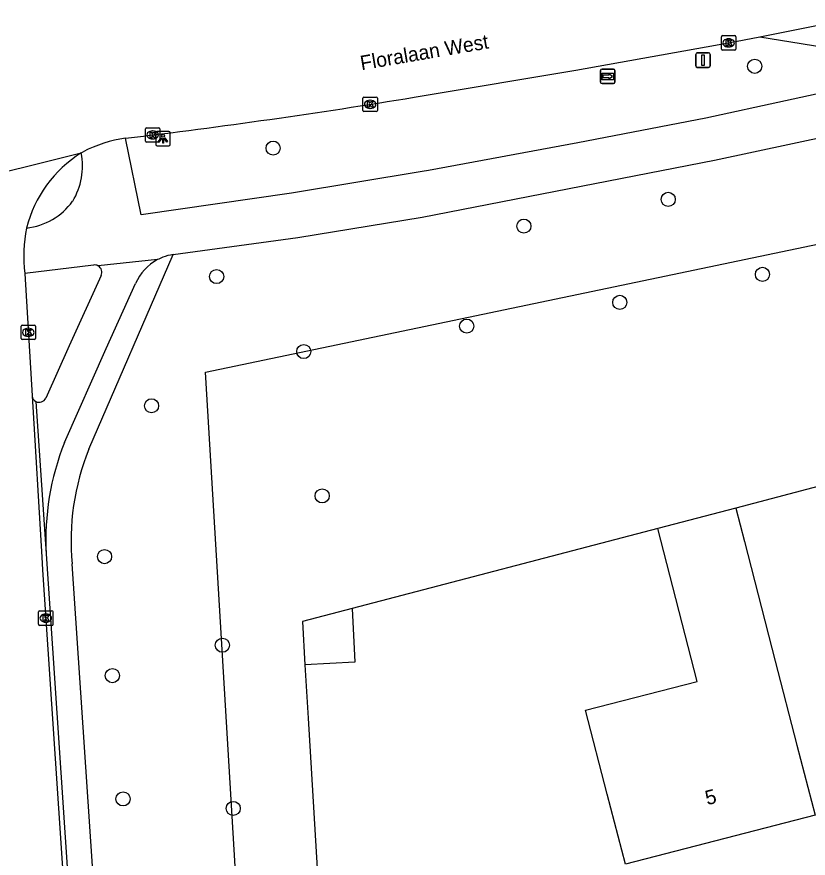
# Model space of a CAD drawing. Extents: x 162157 to 163165, y 378998 to 380775.
# Drawn here: x 162471.9 to 162526.7, y 380689.7 to 380747.9 of the extents above; entities that cross this region are included whole.
import ezdxf

# ---------------------------------------------------------------- set-up
doc = ezdxf.new("R2010")
doc.units = 0
for name, color, linetype in [('IMGEO_Boom', 7, 'Continuous'), ('IMGEO_Fietspad_open', 7, 'Continuous'), ('IMGEO_Gemengd_bos', 7, 'Continuous'), ('IMGEO_Kolk', 7, 'Continuous'), ('IMGEO_Lichtpunt', 7, 'Continuous'), ('IMGEO_Openbare_ruimte_label', 7, 'Continuous'), ('IMGEO_Pand', 7, 'Continuous'), ('IMGEO_Pand_nummerreeks', 7, 'Continuous'), ('IMGEO_Rijbaan_lokaal_gesloten', 7, 'Continuous'), ('IMGEO_Rijbaan_lokaal_open', 7, 'Continuous'), ('IMGEO_Verkeersbordpaal', 7, 'Continuous'), ('IMGEO_Voetpad_open', 7, 'Continuous'), ('IMGEO_Wegwijzer', 7, 'Continuous')]:
    doc.layers.add(name, color=color, linetype=linetype)

msp = doc.modelspace()

# ---------------------------------------------------------------- linework, layer by layer
at = {"layer": 'IMGEO_Boom'}
for centre in [(162523.033, 380744.506), (162489.679, 380738.843), (162517.041, 380735.294), (162507.047, 380733.444), (162485.765, 380729.949), (162523.569, 380730.103), (162513.689, 380728.164), (162503.086, 380726.518), (162491.798, 380724.759), (162481.255, 380721.005), (162493.074, 380714.765), (162477.999, 380710.562), (162486.162, 380704.429), (162478.542, 380702.321), (162479.282, 380693.786), (162486.913, 380693.13)]:
    msp.add_circle(centre, 0.489, dxfattribs=at)
at = {"layer": 'IMGEO_Fietspad_open'}
for points in [[(162482.758, 380731.471), (162491.395, 380732.656), (162500, 380734.059), (162520.251, 380738.008), (162531.061, 380740.31), (162562.827, 380747.213)], [(162523.387, 380746.557), (162535.127, 380744.652), (162535.149, 380744.31), (162530.679, 380743.323), (162519.64, 380740.919), (162510.791, 380739.206), (162500.441, 380737.297), (162500, 380737.224), (162490.944, 380735.716), (162480.546, 380734.218), (162479.451, 380739.531)], [(162481.663, 380731.121), (162477.562, 380730.685)], [(162477.24, 380730.748), (162472.481, 380730.173)], [(162477.562, 380730.685), (162477.536, 380730.699)], [(162477.757, 380730.026), (162475.546, 380725.144), (162473.927, 380721.539)], [(162475.218, 380718.455), (162478.104, 380724.965), (162480.154, 380729.469)]]:
    msp.add_lwpolyline(points, dxfattribs=at)
for centre, radius, start, end in [((162471.713, 380737.61), 4.758, 329.0327, 10.85556), ((162472.081, 380737.886), 4.603, 276.4556, 323.71975), ((162483.216, 380728.132), 3.37, 97.80611, 110.63543), ((162483.202, 380728.2), 3.301, 117.78152, 157.39893), ((162483.212, 380728.181), 3.323, 110.86995, 117.7812), ((162477.309, 380730.249), 0.504, 63.27821, 97.92273), ((162477.31, 380730.252), 0.501, 333.19134, 59.77593), ((162473.472, 380721.74), 0.497, 242.67456, 336.19674), ((162492.414, 380711.67), 18.486, 158.46687, 182.80908)]:
    msp.add_arc(centre, radius, start, end, dxfattribs=at)
at = {"layer": 'IMGEO_Gemengd_bos'}
for points in [[(162489.56, 380647.226), (162484.993, 380723.337), (162586.551, 380744.555)], [(162540.954, 380719.003), (162521.721, 380713.908)], [(162516.313, 380712.509), (162495.145, 380706.959)], [(162491.884, 380703.08), (162492.106, 380699.378), (162495.322, 380645.782)]]:
    msp.add_lwpolyline(points, dxfattribs=at)
at = {"layer": 'IMGEO_Kolk'}
for p, q in [((162520.803, 380746.63), (162521.655, 380746.63)), ((162520.728, 380745.704), (162520.728, 380746.556)), ((162521.216, 380746.41), (162521.241, 380746.41)), ((162521.729, 380746.556), (162521.729, 380745.704)), ((162521.655, 380745.63), (162520.803, 380745.63)), ((162521.239, 380745.85), (162521.214, 380745.85)), ((162495.896, 380741.451), (162495.896, 380742.303)), ((162495.971, 380742.377), (162496.823, 380742.377)), ((162496.384, 380742.157), (162496.409, 380742.157)), ((162496.897, 380742.303), (162496.897, 380741.451)), ((162496.823, 380741.377), (162495.971, 380741.377)), ((162496.407, 380741.597), (162496.382, 380741.597)), ((162480.834, 380739.332), (162480.834, 380740.184)), ((162480.909, 380740.258), (162481.761, 380740.258)), ((162481.835, 380740.184), (162481.835, 380739.332)), ((162481.322, 380740.038), (162481.347, 380740.038)), ((162481.761, 380739.258), (162480.909, 380739.258)), ((162481.345, 380739.478), (162481.32, 380739.478)), ((162472.22, 380725.661), (162472.22, 380726.513)), ((162472.295, 380726.587), (162473.147, 380726.587)), ((162472.708, 380726.367), (162472.733, 380726.367)), ((162473.221, 380726.513), (162473.221, 380725.661)), ((162472.731, 380725.807), (162472.706, 380725.807)), ((162473.147, 380725.587), (162472.295, 380725.587)), ((162473.429, 380705.878), (162473.429, 380706.73)), ((162473.504, 380706.804), (162474.356, 380706.804)), ((162473.917, 380706.584), (162473.942, 380706.584)), ((162474.43, 380706.73), (162474.43, 380705.878)), ((162474.356, 380705.804), (162473.504, 380705.804)), ((162473.94, 380706.024), (162473.915, 380706.024))]:
    msp.add_line(p, q, dxfattribs=at)
for points in [[(162520.803, 380746.63), (162521.655, 380746.63)], [(162520.728, 380745.704), (162520.728, 380746.556)], [(162521.049, 380746.33), (162521.172, 380746.33), (162521.172, 380746.179), (162521.302, 380746.33), (162521.466, 380746.33), (162521.32, 380746.179), (162521.473, 380745.93), (162521.321, 380745.93), (162521.236, 380746.094), (162521.172, 380746.027), (162521.172, 380745.93), (162521.049, 380745.93), (162521.049, 380746.33)], [(162521.729, 380746.556), (162521.729, 380745.704)], [(162521.655, 380745.63), (162520.803, 380745.63)], [(162495.896, 380741.451), (162495.896, 380742.303)], [(162495.971, 380742.377), (162496.823, 380742.377)], [(162496.217, 380742.077), (162496.34, 380742.077), (162496.34, 380741.926), (162496.47, 380742.077), (162496.634, 380742.077), (162496.488, 380741.926), (162496.641, 380741.677), (162496.489, 380741.677), (162496.404, 380741.841), (162496.34, 380741.774), (162496.34, 380741.677), (162496.217, 380741.677), (162496.217, 380742.077)], [(162496.897, 380742.303), (162496.897, 380741.451)], [(162496.823, 380741.377), (162495.971, 380741.377)], [(162480.834, 380739.332), (162480.834, 380740.184)], [(162480.909, 380740.258), (162481.761, 380740.258)], [(162481.835, 380740.184), (162481.835, 380739.332)], [(162481.155, 380739.958), (162481.278, 380739.958), (162481.278, 380739.807), (162481.408, 380739.958), (162481.572, 380739.958), (162481.426, 380739.807), (162481.579, 380739.558), (162481.427, 380739.558), (162481.342, 380739.722), (162481.278, 380739.655), (162481.278, 380739.558), (162481.155, 380739.558), (162481.155, 380739.958)], [(162481.761, 380739.258), (162480.909, 380739.258)], [(162472.22, 380725.661), (162472.22, 380726.513)], [(162472.295, 380726.587), (162473.147, 380726.587)], [(162472.541, 380726.287), (162472.664, 380726.287), (162472.664, 380726.136), (162472.794, 380726.287), (162472.958, 380726.287), (162472.812, 380726.136), (162472.965, 380725.887), (162472.813, 380725.887), (162472.728, 380726.051), (162472.664, 380725.984), (162472.664, 380725.887), (162472.541, 380725.887), (162472.541, 380726.287)], [(162473.221, 380726.513), (162473.221, 380725.661)], [(162473.147, 380725.587), (162472.295, 380725.587)], [(162473.429, 380705.878), (162473.429, 380706.73)], [(162473.504, 380706.804), (162474.356, 380706.804)], [(162473.75, 380706.504), (162473.873, 380706.504), (162473.873, 380706.353), (162474.003, 380706.504), (162474.167, 380706.504), (162474.021, 380706.353), (162474.174, 380706.104), (162474.022, 380706.104), (162473.937, 380706.268), (162473.873, 380706.201), (162473.873, 380706.104), (162473.75, 380706.104), (162473.75, 380706.504)], [(162474.43, 380706.73), (162474.43, 380705.878)], [(162474.356, 380705.804), (162473.504, 380705.804)]]:
    msp.add_lwpolyline(points, dxfattribs=at)
for centre, start, end in [((162520.805, 380746.554), 91.55205, 178.44795), ((162520.805, 380746.554), 91.55205, 178.44795), ((162521.653, 380746.554), 1.55205, 88.44795), ((162521.653, 380746.554), 1.55205, 88.44795), ((162520.805, 380745.706), 181.55205, 268.44795), ((162520.805, 380745.706), 181.55205, 268.44795), ((162521.653, 380745.706), 271.55205, 358.44795), ((162521.653, 380745.706), 271.55205, 358.44795), ((162495.973, 380742.301), 91.55205, 178.44795), ((162495.973, 380742.301), 91.55205, 178.44795), ((162496.821, 380742.301), 1.55205, 88.44795), ((162496.821, 380742.301), 1.55205, 88.44795), ((162495.973, 380741.453), 181.55205, 268.44795), ((162495.973, 380741.453), 181.55205, 268.44795), ((162496.821, 380741.453), 271.55205, 358.44795), ((162496.821, 380741.453), 271.55205, 358.44795), ((162480.911, 380740.182), 91.55205, 178.44795), ((162480.911, 380740.182), 91.55205, 178.44795), ((162481.759, 380740.182), 1.55205, 88.44795), ((162481.759, 380740.182), 1.55205, 88.44795), ((162480.911, 380739.334), 181.55205, 268.44795), ((162480.911, 380739.334), 181.55205, 268.44795), ((162481.759, 380739.334), 271.55205, 358.44795), ((162481.759, 380739.334), 271.55205, 358.44795), ((162472.297, 380726.511), 91.55205, 178.44795), ((162472.297, 380726.511), 91.55205, 178.44795), ((162473.145, 380726.511), 1.55205, 88.44795), ((162473.145, 380726.511), 1.55205, 88.44795), ((162472.297, 380725.663), 181.55205, 268.44795), ((162472.297, 380725.663), 181.55205, 268.44795), ((162473.145, 380725.663), 271.55205, 358.44795), ((162473.145, 380725.663), 271.55205, 358.44795), ((162473.506, 380706.728), 91.55205, 178.44795), ((162473.506, 380706.728), 91.55205, 178.44795), ((162474.354, 380706.728), 1.55205, 88.44795), ((162474.354, 380706.728), 1.55205, 88.44795), ((162473.506, 380705.88), 181.55205, 268.44795), ((162473.506, 380705.88), 181.55205, 268.44795), ((162474.354, 380705.88), 271.55205, 358.44795), ((162474.354, 380705.88), 271.55205, 358.44795)]:
    msp.add_arc(centre, 0.0765, start, end, dxfattribs=at)
for centre, major_axis, ratio, start_param, end_param in [((162521.215, 380746.13), (-0.387, 0.002), 0.722429, 4.712389, 7.853982), ((162521.24, 380746.13), (-0.39, 0.002), 0.717154, 1.570796, 4.712389), ((162496.383, 380741.877), (-0.387, 0.002), 0.722429, 4.712389, 7.853982), ((162496.408, 380741.877), (-0.39, 0.002), 0.717154, 1.570796, 4.712389), ((162481.321, 380739.758), (-0.387, 0.002), 0.722429, 4.712389, 7.853982), ((162481.346, 380739.758), (-0.39, 0.002), 0.717154, 1.570796, 4.712389), ((162472.707, 380726.087), (-0.387, 0.002), 0.722429, 4.712389, 7.853982), ((162472.732, 380726.087), (-0.39, 0.002), 0.717154, 1.570796, 4.712389), ((162473.916, 380706.304), (-0.387, 0.002), 0.722429, 4.712389, 7.853982), ((162473.941, 380706.304), (-0.39, 0.002), 0.717154, 1.570796, 4.712389)]:
    msp.add_ellipse(centre, major_axis=major_axis, ratio=ratio, start_param=start_param, end_param=end_param, dxfattribs=at)
at = {"layer": 'IMGEO_Lichtpunt'}
for p, q in [((162481.554, 380739.893), (162481.554, 380739.086)), ((162481.554, 380739.893), (162481.554, 380739.086)), ((162482.456, 380739.988), (162481.648, 380739.988)), ((162482.456, 380739.988), (162481.648, 380739.988)), ((162482.55, 380739.086), (162482.55, 380739.893)), ((162482.55, 380739.086), (162482.55, 380739.893)), ((162481.648, 380738.992), (162482.456, 380738.992)), ((162481.648, 380738.992), (162482.456, 380738.992))]:
    msp.add_line(p, q, dxfattribs=at)
for points in [[(162481.928, 380739.557), (162481.967, 380739.529), (162481.779, 380739.267), (162481.741, 380739.294), (162481.928, 380739.557)], [(162482.03, 380739.509), (162482.077, 380739.509), (162482.077, 380739.187), (162482.03, 380739.187), (162482.03, 380739.509)], [(162482.14, 380739.529), (162482.178, 380739.556), (162482.365, 380739.294), (162482.326, 380739.266), (162482.14, 380739.529)]]:
    msp.add_lwpolyline(points, dxfattribs=at)
msp.add_circle((162482.053, 380739.691), 0.0994, dxfattribs=at)
for centre, start, end in [((162481.648, 380739.893), 90, 180), ((162481.648, 380739.893), 90, 180), ((162482.456, 380739.893), 0, 90), ((162482.456, 380739.893), 0, 90), ((162481.648, 380739.086), 180, 270), ((162481.648, 380739.086), 180, 270), ((162482.456, 380739.086), 270, 0), ((162482.456, 380739.086), 270, 360)]:
    msp.add_arc(centre, 0.0946, start, end, dxfattribs=at)
at = {"layer": 'IMGEO_Pand'}
for points in [[(162521.721, 380713.908), (162522.318, 380711.597), (162524.458, 380703.324), (162525.961, 380697.513), (162527.213, 380692.672), (162514.077, 380689.274), (162512.825, 380694.115), (162511.322, 380699.926), (162519.051, 380701.925), (162516.313, 380712.509)], [(162521.721, 380713.908), (162516.313, 380712.509)], [(162495.145, 380706.959), (162491.704, 380706.075), (162491.884, 380703.08)], [(162495.145, 380706.959), (162495.332, 380703.255), (162491.884, 380703.08)]]:
    msp.add_lwpolyline(points, dxfattribs=at)
at = {"layer": 'IMGEO_Rijbaan_lokaal_gesloten'}
for points in [[(162523.387, 380746.557), (162530.31, 380747.933)], [(162499.435, 380742.37), (162500, 380742.464), (162510.653, 380744.231), (162521.229, 380746.13), (162523.387, 380746.557)], [(162459.048, 380734.198), (162476.385, 380738.506)], [(162476.385, 380738.506), (162476.521, 380738.589)], [(162472.481, 380730.173), (162472.978, 380721.682)], [(162472.978, 380721.682), (162473.648, 380710.52), (162473.705, 380709.636), (162477.417, 380654.261)]]:
    msp.add_lwpolyline(points, dxfattribs=at)
for centre, radius, start, end in [((162428.61, 381169.16), 432.627, 276.74883, 279.42226), ((162480.839, 380730.187), 9.447, 98.44775, 117.19762), ((162480.958, 380731.196), 8.623, 122.02865, 165.79339), ((162481.878, 380731.391), 9.475, 168.30594, 187.38841)]:
    msp.add_arc(centre, radius, start, end, dxfattribs=at)
at = {"layer": 'IMGEO_Rijbaan_lokaal_open'}
for points in [[(162473.244, 380721.298), (162473.95, 380710.764)], [(162473.95, 380710.764), (162477.736, 380654.281)]]:
    msp.add_lwpolyline(points, dxfattribs=at)
msp.add_arc((162473.478, 380721.744), 0.504, 187.08387, 242.33747, dxfattribs=at)
at = {"layer": 'IMGEO_Verkeersbordpaal'}
for p, q in [((162519.054, 380745.436), (162519.844, 380745.436)), ((162519.844, 380745.436), (162519.054, 380745.436)), ((162518.954, 380744.536), (162518.954, 380745.336)), ((162518.954, 380745.336), (162518.954, 380744.536)), ((162519.944, 380745.336), (162519.944, 380744.536)), ((162519.944, 380744.536), (162519.944, 380745.336)), ((162519.844, 380744.436), (162519.054, 380744.436)), ((162519.054, 380744.436), (162519.844, 380744.436))]:
    msp.add_line(p, q, dxfattribs=at)
msp.add_lwpolyline([(162519.374, 380745.311), (162519.524, 380745.311), (162519.524, 380744.561), (162519.374, 380744.561), (162519.374, 380745.311)], dxfattribs=at)
for centre, start, end in [((162519.054, 380745.336), 90, 180), ((162519.054, 380745.336), 90, 180), ((162519.844, 380745.336), 0, 90), ((162519.844, 380745.336), 360, 90), ((162519.054, 380744.536), 180, 270), ((162519.054, 380744.536), 180, 270), ((162519.844, 380744.536), 270, 0), ((162519.844, 380744.536), 270, 0)]:
    msp.add_arc(centre, 0.1, start, end, dxfattribs=at)
at = {"layer": 'IMGEO_Voetpad_open'}
for points in [[(162476.915, 380718), (162482.758, 380731.471)], [(162479.514, 380654.153), (162475.765, 380710.054)]]:
    msp.add_lwpolyline(points, dxfattribs=at)
msp.add_arc((162492.405, 380711.702), 16.721, 157.87377, 185.6561, dxfattribs=at)
at = {"layer": 'IMGEO_Wegwijzer'}
for p, q in [((162512.458, 380744.31), (162513.248, 380744.31)), ((162513.248, 380744.31), (162512.458, 380744.31)), ((162512.358, 380743.41), (162512.358, 380744.21)), ((162512.358, 380744.21), (162512.358, 380743.41)), ((162513.348, 380744.21), (162513.348, 380743.41)), ((162513.348, 380743.41), (162513.348, 380744.21)), ((162513.248, 380743.31), (162512.458, 380743.31)), ((162512.458, 380743.31), (162513.248, 380743.31))]:
    msp.add_line(p, q, dxfattribs=at)
for points in [[(162512.459, 380744.042), (162513.247, 380744.042), (162513.247, 380743.578), (162512.459, 380743.578), (162512.459, 380744.042)], [(162512.524, 380743.894), (162512.524, 380743.81), (162512.524, 380743.726), (162512.935, 380743.726), (162512.935, 380743.643), (162513.182, 380743.81), (162512.935, 380743.977), (162512.935, 380743.894), (162512.524, 380743.894)]]:
    msp.add_lwpolyline(points, dxfattribs=at)
for centre, start, end in [((162512.458, 380744.21), 90, 180), ((162512.458, 380744.21), 90, 180), ((162513.248, 380744.21), 0, 90), ((162513.248, 380744.21), 360, 90), ((162512.458, 380743.41), 180, 270), ((162512.458, 380743.41), 180, 270), ((162513.248, 380743.41), 270, 0), ((162513.248, 380743.41), 270, 0)]:
    msp.add_arc(centre, 0.1, start, end, dxfattribs=at)

# ---------------------------------------------------------------- texts
at = {"layer": 'IMGEO_Openbare_ruimte_label'}
msp.add_text('Floralaan West', height=1, rotation=9.72597, dxfattribs=at).set_placement((162495.797, 380744.231))
at = {"layer": 'IMGEO_Pand_nummerreeks'}
msp.add_text('5', height=1, rotation=14.50156, dxfattribs=at).set_placement((162519.747, 380693.344))

doc.saveas('drawing.dxf')
